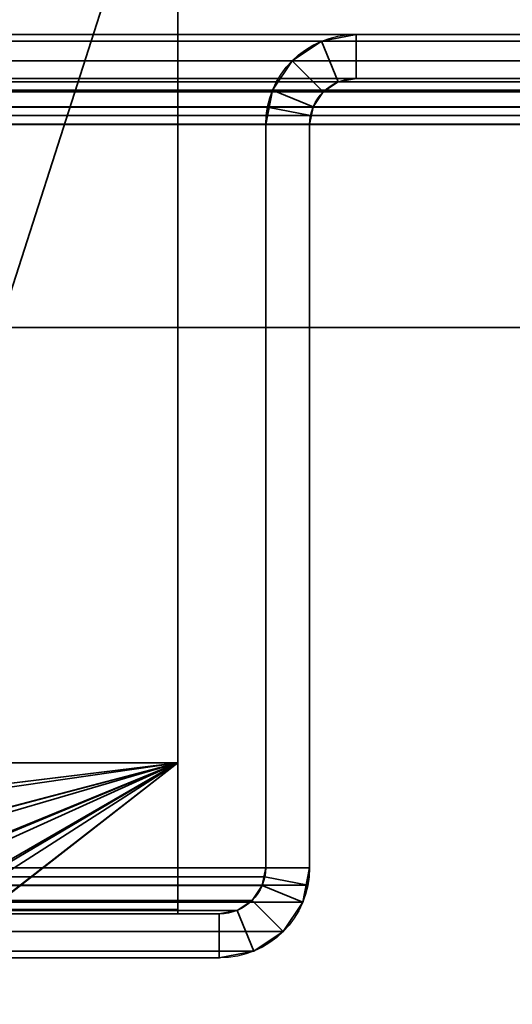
# Model space of a CAD drawing. Header units: millimetres. Extents: x -508 to 6708, y -115 to 193.
# Tile 628 of 656: x 1855 to 1871, y 47 to 81. Entities that reach past the tile are written whole.
import ezdxf

# ---------------------------------------------------------------- set-up
doc = ezdxf.new("R2010")
doc.units = ezdxf.units.MM
doc.layers.add('151', color=7, linetype='Continuous', true_color=0xffffff)

# ---------------------------------------------------------------- blocks, each defined once
blk = doc.blocks.new('UG_SURFACE_002')
at = {"layer": '151', "color": 252, "linetype": 'Continuous', "lineweight": 35}
for points in [[(2057.5, -10, 2215.25), (2057.5, 174.4, 2215.25), (942.5, 174.4, 2215.25), (942.5, -10, 2215.25)], [(1092.5, -10, 2065.25), (1092.5, 174.4, 2065.25), (1907.5, 174.4, 2065.25), (1907.5, -10, 2065.25)]]:
    blk.add_3dface(points, dxfattribs=at)
blk = doc.blocks.new('UG_SURFACE_148')
at = {"layer": '151', "color": 252, "linetype": 'Continuous', "lineweight": 35}
for points in [[(1886.92, 80, 2044.17), (1113.08, 80, 2044.17), (1111.901, 79.766, 2045.349), (1888.099, 79.766, 2045.349)], [(1133.92, 80, 2023.33), (1113.08, 80, 2044.17), (1886.92, 80, 2044.17), (1866.08, 80, 2023.33)], [(1864.901, 79.766, 2022.151), (1135.099, 79.766, 2022.151), (1133.92, 80, 2023.33), (1866.08, 80, 2023.33)], [(1866.08, 78.5, 2023.33), (1865.475, 78.38, 2022.725), (1864.901, 79.766, 2022.151), (1866.08, 80, 2023.33)], [(1866.08, 80, 2023.33), (1886.92, 80, 2044.17), (1886.92, 78.5, 2044.17), (1866.08, 78.5, 2023.33)], [(1888.099, 79.766, 2045.349), (1111.901, 79.766, 2045.349), (1110.902, 79.098, 2046.348), (1889.098, 79.098, 2046.348)], [(1863.902, 79.098, 2021.152), (1136.098, 79.098, 2021.152), (1135.099, 79.766, 2022.151), (1864.901, 79.766, 2022.151)], [(1865.475, 78.38, 2022.725), (1864.963, 78.037, 2022.213), (1863.902, 79.098, 2021.152), (1864.901, 79.766, 2022.151)], [(1889.098, 79.098, 2046.348), (1110.902, 79.098, 2046.348), (1110.234, 78.099, 2047.016), (1889.766, 78.099, 2047.016)], [(1863.234, 78.099, 2020.484), (1136.766, 78.099, 2020.484), (1136.098, 79.098, 2021.152), (1863.902, 79.098, 2021.152)], [(1863.234, 78.099, 2020.484), (1863.902, 79.098, 2021.152), (1864.963, 78.037, 2022.213), (1864.62, 77.525, 2021.87)], [(1888.037, 78.037, 2045.287), (1111.963, 78.037, 2045.287), (1112.475, 78.38, 2044.775), (1887.525, 78.38, 2044.775)], [(1887.525, 78.38, 2044.775), (1112.475, 78.38, 2044.775), (1113.08, 78.5, 2044.17), (1886.92, 78.5, 2044.17)], [(1133.92, 78.5, 2023.33), (1866.08, 78.5, 2023.33), (1886.92, 78.5, 2044.17), (1113.08, 78.5, 2044.17)], [(1866.08, 78.5, 2023.33), (1133.92, 78.5, 2023.33), (1134.525, 78.38, 2022.725), (1865.475, 78.38, 2022.725)], [(1865.475, 78.38, 2022.725), (1134.525, 78.38, 2022.725), (1135.037, 78.037, 2022.213), (1864.963, 78.037, 2022.213)], [(1889.941, 77.521, 2047.191), (1889.766, 78.099, 2047.016), (1110.234, 78.099, 2047.016), (1110.059, 77.521, 2047.191)], [(1888.38, 77.525, 2045.63), (1111.62, 77.525, 2045.63), (1111.963, 78.037, 2045.287), (1888.037, 78.037, 2045.287)], [(1864.963, 78.037, 2022.213), (1135.037, 78.037, 2022.213), (1135.38, 77.525, 2021.87), (1864.62, 77.525, 2021.87)], [(1136.941, 77.521, 2020.309), (1136.766, 78.099, 2020.484), (1863.234, 78.099, 2020.484)], [(1136.941, 77.521, 2020.309), (1863.234, 78.099, 2020.484), (1863.059, 77.521, 2020.309)], [(1863.059, 77.521, 2020.309), (1863.234, 78.099, 2020.484), (1864.62, 77.525, 2021.87), (1864.53, 77.228, 2021.78)], [(1110.059, 77.521, 2047.191), (1110, 76.92, 2047.25), (1890, 76.92, 2047.25)], [(1110.059, 77.521, 2047.191), (1890, 76.92, 2047.25), (1889.941, 77.521, 2047.191)], [(1111.53, 77.228, 2045.72), (1111.62, 77.525, 2045.63), (1888.38, 77.525, 2045.63), (1888.47, 77.228, 2045.72)], [(1864.53, 77.228, 2021.78), (1135.38, 77.525, 2021.87), (1135.47, 77.228, 2021.78)], [(1864.53, 77.228, 2021.78), (1864.62, 77.525, 2021.87), (1135.38, 77.525, 2021.87)], [(1863.059, 77.521, 2020.309), (1137, 76.92, 2020.25), (1136.941, 77.521, 2020.309)], [(1863.059, 77.521, 2020.309), (1863, 76.92, 2020.25), (1137, 76.92, 2020.25)], [(1863, 76.92, 2020.25), (1863.059, 77.521, 2020.309), (1864.53, 77.228, 2021.78), (1864.5, 76.92, 2021.75)], [(1110, 76.92, 2047.25), (1110, 70, 2047.25), (1890, 70, 2047.25), (1890, 76.92, 2047.25)], [(1888.5, 76.92, 2045.75), (1111.5, 76.92, 2045.75), (1111.53, 77.228, 2045.72)], [(1111.5, 76.92, 2045.75), (1888.5, 76.92, 2045.75), (1888.5, 70, 2045.75), (1111.5, 70, 2045.75)], [(1888.47, 77.228, 2045.72), (1888.5, 76.92, 2045.75), (1111.53, 77.228, 2045.72)], [(1135.47, 77.228, 2021.78), (1864.5, 76.92, 2021.75), (1864.53, 77.228, 2021.78)], [(1135.47, 77.228, 2021.78), (1135.5, 76.92, 2021.75), (1864.5, 76.92, 2021.75)], [(1135.5, 51.58, 2021.75), (1864.5, 51.58, 2021.75), (1864.5, 76.92, 2021.75), (1135.5, 76.92, 2021.75)], [(1137, 51.58, 2020.25), (1137, 76.92, 2020.25), (1863, 76.92, 2020.25), (1863, 51.58, 2020.25)], [(1864.5, 76.92, 2021.75), (1864.5, 51.58, 2021.75), (1863, 51.58, 2020.25), (1863, 76.92, 2020.25)], [(1111.5, 70, 2045.75), (1888.5, 70, 2045.75), (1890, 70, 2047.25), (1110, 70, 2047.25)], [(1864.5, 51.58, 2021.75), (1135.5, 51.58, 2021.75), (1135.559, 50.979, 2021.691)], [(1864.441, 50.979, 2021.691), (1864.5, 51.58, 2021.75), (1135.559, 50.979, 2021.691)], [(1137.03, 51.272, 2020.22), (1137, 51.58, 2020.25), (1863, 51.58, 2020.25)], [(1137.03, 51.272, 2020.22), (1863, 51.58, 2020.25), (1862.97, 51.272, 2020.22)], [(1864.5, 51.58, 2021.75), (1864.441, 50.979, 2021.691), (1862.97, 51.272, 2020.22), (1863, 51.58, 2020.25)], [(1862.97, 51.272, 2020.22), (1862.88, 50.975, 2020.13), (1137.12, 50.975, 2020.13), (1137.03, 51.272, 2020.22)], [(1864.441, 50.979, 2021.691), (1864.266, 50.401, 2021.516), (1862.88, 50.975, 2020.13), (1862.97, 51.272, 2020.22)], [(1135.559, 50.979, 2021.691), (1135.734, 50.401, 2021.516), (1864.266, 50.401, 2021.516), (1864.441, 50.979, 2021.691)], [(1862.537, 50.463, 2019.787), (1137.463, 50.463, 2019.787), (1137.12, 50.975, 2020.13), (1862.88, 50.975, 2020.13)], [(1864.266, 50.401, 2021.516), (1863.598, 49.402, 2020.848), (1862.537, 50.463, 2019.787), (1862.88, 50.975, 2020.13)], [(1864.266, 50.401, 2021.516), (1135.734, 50.401, 2021.516), (1136.402, 49.402, 2020.848), (1863.598, 49.402, 2020.848)], [(1862.025, 50.12, 2019.275), (1137.975, 50.12, 2019.275), (1137.463, 50.463, 2019.787), (1862.537, 50.463, 2019.787)], [(1862.025, 50.12, 2019.275), (1862.537, 50.463, 2019.787), (1863.598, 49.402, 2020.848), (1862.599, 48.734, 2019.849)], [(1861.42, 50, 2018.67), (1138.58, 50, 2018.67), (1137.975, 50.12, 2019.275), (1862.025, 50.12, 2019.275)], [(1861.42, 50, 2018.67), (1862.025, 50.12, 2019.275), (1862.599, 48.734, 2019.849), (1861.42, 48.5, 2018.67)], [(1148.92, 50, 2008.33), (1138.58, 50, 2018.67), (1861.42, 50, 2018.67), (1851.08, 50, 2008.33)], [(1851.08, 50, 2008.33), (1861.42, 50, 2018.67), (1861.42, 48.5, 2018.67), (1851.08, 48.5, 2008.33)], [(1863.598, 49.402, 2020.848), (1136.402, 49.402, 2020.848), (1137.401, 48.734, 2019.849), (1862.599, 48.734, 2019.849)], [(1862.599, 48.734, 2019.849), (1137.401, 48.734, 2019.849), (1138.58, 48.5, 2018.67), (1861.42, 48.5, 2018.67)], [(1148.92, 48.5, 2008.33), (1851.08, 48.5, 2008.33), (1861.42, 48.5, 2018.67), (1138.58, 48.5, 2018.67)]]:
    blk.add_3dface(points, dxfattribs=at)
blk = doc.blocks.new('UG_SURFACE_149')
at = {"layer": '151', "color": 252, "linetype": 'Continuous', "lineweight": 35}
for points in [[(1866.08, 80, 2023.33), (1866.08, 80, -7.75), (1864.901, 79.766, -7.75), (1864.901, 79.766, 2022.151)], [(1866.08, 78.5, -7.75), (1865.475, 78.38, -7.75), (1864.901, 79.766, -7.75), (1866.08, 80, -7.75)], [(1866.08, 80, 2023.33), (1864.901, 79.766, 2022.151), (1865.475, 78.38, 2022.725), (1866.08, 78.5, 2023.33)], [(1866.08, 80, 2023.33), (1886.92, 80, 2044.17), (1886.92, 80, -7.75), (1866.08, 80, -7.75)], [(1866.08, 80, -7.75), (1886.92, 80, -7.75), (1886.92, 78.5, -7.75), (1866.08, 78.5, -7.75)], [(1866.08, 78.5, 2023.33), (1886.92, 78.5, 2044.17), (1886.92, 80, 2044.17), (1866.08, 80, 2023.33)], [(1864.901, 79.766, 2022.151), (1864.901, 79.766, -7.75), (1863.902, 79.098, -7.75), (1863.902, 79.098, 2021.152)], [(1863.902, 79.098, -7.75), (1864.901, 79.766, -7.75), (1865.475, 78.38, -7.75), (1864.963, 78.037, -7.75)], [(1864.901, 79.766, 2022.151), (1863.902, 79.098, 2021.152), (1864.963, 78.037, 2022.213), (1865.475, 78.38, 2022.725)], [(1863.902, 79.098, 2021.152), (1863.902, 79.098, -7.75), (1863.234, 78.099, -7.75), (1863.234, 78.099, 2020.484)], [(1864.963, 78.037, -7.75), (1864.62, 77.525, -7.75), (1863.234, 78.099, -7.75), (1863.902, 79.098, -7.75)], [(1864.62, 77.525, 2021.87), (1864.963, 78.037, 2022.213), (1863.902, 79.098, 2021.152), (1863.234, 78.099, 2020.484)], [(1864.963, 78.037, 2022.213), (1864.963, 78.037, -7.75), (1865.475, 78.38, -7.75), (1865.475, 78.38, 2022.725)], [(1865.475, 78.38, 2022.725), (1865.475, 78.38, -7.75), (1866.08, 78.5, -7.75), (1866.08, 78.5, 2023.33)], [(1866.08, 78.5, 2023.33), (1866.08, 78.5, -7.75), (1886.92, 78.5, -7.75), (1886.92, 78.5, 2044.17)], [(1863.234, 78.099, -7.75), (1863, 76.92, -7.75), (1863, 76.92, 2020.25)], [(1863, 76.92, 2020.25), (1863.059, 77.521, 2020.309), (1863.234, 78.099, -7.75)], [(1863, 76.92, -7.75), (1863.234, 78.099, -7.75), (1864.62, 77.525, -7.75), (1864.5, 76.92, -7.75)], [(1863.059, 77.521, 2020.309), (1863.234, 78.099, 2020.484), (1863.234, 78.099, -7.75)], [(1864.53, 77.228, 2021.78), (1864.62, 77.525, 2021.87), (1863.234, 78.099, 2020.484), (1863.059, 77.521, 2020.309)], [(1864.62, 77.525, 2021.87), (1864.62, 77.525, -7.75), (1864.963, 78.037, -7.75), (1864.963, 78.037, 2022.213)], [(1864.5, 76.92, 2021.75), (1864.53, 77.228, 2021.78), (1863.059, 77.521, 2020.309), (1863, 76.92, 2020.25)], [(1864.53, 77.228, 2021.78), (1864.5, 76.92, -7.75), (1864.62, 77.525, -7.75)], [(1864.62, 77.525, -7.75), (1864.62, 77.525, 2021.87), (1864.53, 77.228, 2021.78)], [(1863, 51.58, 2020.25), (1863, 76.92, 2020.25), (1863, 76.92, -7.75), (1863, 51.58, -7.75)], [(1864.5, 76.92, -7.75), (1864.5, 51.58, -7.75), (1863, 51.58, -7.75), (1863, 76.92, -7.75)], [(1864.5, 51.58, 2021.75), (1864.5, 76.92, 2021.75), (1863, 76.92, 2020.25), (1863, 51.58, 2020.25)], [(1864.53, 77.228, 2021.78), (1864.5, 76.92, 2021.75), (1864.5, 76.92, -7.75)], [(1864.5, 51.58, 2021.75), (1864.5, 51.58, -7.75), (1864.5, 76.92, -7.75), (1864.5, 76.92, 2021.75)], [(1863, 51.58, -7.75), (1862.88, 50.975, -7.75), (1862.88, 50.975, 2020.13)], [(1862.88, 50.975, 2020.13), (1862.97, 51.272, 2020.22), (1863, 51.58, -7.75)], [(1864.5, 51.58, -7.75), (1864.266, 50.401, -7.75), (1862.88, 50.975, -7.75), (1863, 51.58, -7.75)], [(1862.97, 51.272, 2020.22), (1863, 51.58, 2020.25), (1863, 51.58, -7.75)], [(1863, 51.58, 2020.25), (1862.97, 51.272, 2020.22), (1864.441, 50.979, 2021.691), (1864.5, 51.58, 2021.75)], [(1864.5, 51.58, -7.75), (1864.441, 50.979, 2021.691), (1864.266, 50.401, 2021.516)], [(1864.266, 50.401, 2021.516), (1864.266, 50.401, -7.75), (1864.5, 51.58, -7.75)], [(1864.5, 51.58, -7.75), (1864.5, 51.58, 2021.75), (1864.441, 50.979, 2021.691)], [(1862.97, 51.272, 2020.22), (1862.88, 50.975, 2020.13), (1864.266, 50.401, 2021.516), (1864.441, 50.979, 2021.691)], [(1862.88, 50.975, 2020.13), (1862.88, 50.975, -7.75), (1862.537, 50.463, -7.75), (1862.537, 50.463, 2019.787)], [(1862.537, 50.463, -7.75), (1862.88, 50.975, -7.75), (1864.266, 50.401, -7.75), (1863.598, 49.402, -7.75)], [(1862.88, 50.975, 2020.13), (1862.537, 50.463, 2019.787), (1863.598, 49.402, 2020.848), (1864.266, 50.401, 2021.516)], [(1862.537, 50.463, 2019.787), (1862.537, 50.463, -7.75), (1862.025, 50.12, -7.75), (1862.025, 50.12, 2019.275)], [(1863.598, 49.402, -7.75), (1862.599, 48.734, -7.75), (1862.025, 50.12, -7.75), (1862.537, 50.463, -7.75)], [(1862.599, 48.734, 2019.849), (1863.598, 49.402, 2020.848), (1862.537, 50.463, 2019.787), (1862.025, 50.12, 2019.275)], [(1863.598, 49.402, 2020.848), (1863.598, 49.402, -7.75), (1864.266, 50.401, -7.75), (1864.266, 50.401, 2021.516)], [(1862.025, 50.12, 2019.275), (1862.025, 50.12, -7.75), (1861.42, 50, -7.75), (1861.42, 50, 2018.67)], [(1861.42, 50, -7.75), (1862.025, 50.12, -7.75), (1862.599, 48.734, -7.75), (1861.42, 48.5, -7.75)], [(1861.42, 48.5, 2018.67), (1862.599, 48.734, 2019.849), (1862.025, 50.12, 2019.275), (1861.42, 50, 2018.67)], [(1851.08, 50, 2008.33), (1861.42, 50, 2018.67), (1861.42, 50, -7.75), (1851.08, 50, -7.75)], [(1861.42, 48.5, -7.75), (1851.08, 48.5, -7.75), (1851.08, 50, -7.75), (1861.42, 50, -7.75)], [(1851.08, 48.5, 2008.33), (1861.42, 48.5, 2018.67), (1861.42, 50, 2018.67), (1851.08, 50, 2008.33)], [(1862.599, 48.734, 2019.849), (1862.599, 48.734, -7.75), (1863.598, 49.402, -7.75), (1863.598, 49.402, 2020.848)], [(1861.42, 48.5, 2018.67), (1861.42, 48.5, -7.75), (1862.599, 48.734, -7.75), (1862.599, 48.734, 2019.849)], [(1851.08, 48.5, 2008.33), (1851.08, 48.5, -7.75), (1861.42, 48.5, -7.75), (1861.42, 48.5, 2018.67)]]:
    blk.add_3dface(points, dxfattribs=at)
blk = doc.blocks.new('UG_SURFACE_164')
at = {"layer": '151', "color": 14, "linetype": 'Continuous', "lineweight": 35}
for points in [[(1860, 50.15, 2017.25), (1860, 55.15, 2017.25), (1140, 55.15, 2017.25), (1140, 50.15, 2017.25)], [(1860, 55.15, 2017.25), (1849.15, 55.15, 2006.4), (1150.85, 55.15, 2006.4), (1140, 55.15, 2017.25)], [(1849.414, 53.622, 2006.664), (1849.324, 53.842, 2006.574), (1849.15, 55.15, 2006.4), (1860, 55.15, 2017.25)], [(1850.136, 52.266, 2007.386), (1849.794, 52.695, 2007.044), (1849.414, 53.622, 2006.664), (1860, 55.15, 2017.25)], [(1851.232, 51.184, 2008.482), (1850.782, 51.454, 2008.032), (1850.136, 52.266, 2007.386), (1860, 55.15, 2017.25)], [(1860, 55.15, 2017.25), (1852.607, 50.417, 2009.857), (1852.471, 50.44, 2009.721), (1851.232, 51.184, 2008.482)], [(1860, 55.15, 2017.25), (1860, 50.15, 2017.25), (1854.15, 50.15, 2011.4), (1852.607, 50.417, 2009.857)], [(1854.15, 50.15, 2011.4), (1860, 50.15, 2017.25), (1140, 50.15, 2017.25), (1145.85, 50.15, 2011.4)]]:
    blk.add_3dface(points, dxfattribs=at)
blk = doc.blocks.new('UG_SURFACE_165')
at = {"layer": '151', "color": 7, "linetype": 'Continuous', "lineweight": 35}
for points in [[(1140, 50.15, 2017.25), (1140, 50, 2017.25), (1860, 50, 2017.25), (1860, 50.15, 2017.25)], [(1860, 50.15, 2017.25), (1854.15, 50.15, 2011.4), (1145.85, 50.15, 2011.4), (1140, 50.15, 2017.25)], [(1854.15, 50.15, 2011.4), (1860, 50.15, 2017.25), (1860, 50, 2017.25), (1854.15, 50, 2011.4)], [(1860, 50, 2017.25), (1140, 50, 2017.25), (1145.85, 50, 2011.4), (1854.15, 50, 2011.4)]]:
    blk.add_3dface(points, dxfattribs=at)
blk = doc.blocks.new('UG_SURFACE_166')
at = {"layer": '151', "color": 41, "linetype": 'Continuous', "lineweight": 35}
for points in [[(1860, 89, 2017.25), (1860, 55.15, 2017.25), (1849.15, 55.15, 2006.4), (1849.15, 173.15, 2006.4)], [(1860, 55.15, 2017.25), (1860, 89, 2017.25), (1140, 89, 2017.25), (1140, 55.15, 2017.25)], [(1849.15, 55.15, 2006.4), (1860, 55.15, 2017.25), (1140, 55.15, 2017.25), (1150.85, 55.15, 2006.4)]]:
    blk.add_3dface(points, dxfattribs=at)
blk = doc.blocks.new('UG_SURFACE_171')
at = {"layer": '151', "color": 14, "linetype": 'Continuous', "lineweight": 35}
for points in [[(1849.323, 53.846, 2006.573), (1849.15, 55.15, -4.75), (1849.406, 53.861, -4.75)], [(1849.323, 53.846, 2006.573), (1849.15, 55.15, 2006.4), (1849.15, 55.15, -4.75)], [(1860, 55.15, 2017.25), (1860, 55.15, -4.75), (1849.15, 55.15, -4.75), (1849.15, 55.15, 2006.4)], [(1849.406, 53.861, -4.75), (1849.15, 55.15, -4.75), (1860, 55.15, -4.75)], [(1860, 55.15, 2017.25), (1849.15, 55.15, 2006.4), (1849.323, 53.846, 2006.573), (1849.324, 53.845, 2006.573)], [(1849.324, 53.845, 2006.573), (1849.939, 52.49, 2007.189), (1860, 55.15, 2017.25)], [(1860, 55.15, -4.75), (1850.003, 52.529, -4.75), (1849.531, 53.237, -4.75), (1849.406, 53.861, -4.75)], [(1860, 55.15, 2017.25), (1849.939, 52.49, 2007.189), (1849.993, 52.372, 2007.242), (1850.971, 51.464, 2008.221)], [(1850.949, 51.391, -4.75), (1850.614, 51.614, -4.75), (1850.003, 52.529, -4.75), (1860, 55.15, -4.75)], [(1860, 55.15, -4.75), (1852.204, 50.552, -4.75), (1850.949, 51.391, -4.75)], [(1850.971, 51.464, 2008.221), (1851.689, 50.797, 2008.939), (1852.215, 50.659, 2009.465), (1860, 55.15, 2017.25)], [(1853.699, 50.24, -4.75), (1852.237, 50.531, -4.75), (1852.204, 50.552, -4.75), (1860, 55.15, -4.75)], [(1852.215, 50.659, 2009.465), (1853.699, 50.269, 2010.949), (1860, 55.15, 2017.25)], [(1860, 55.15, -4.75), (1860, 50.15, -4.75), (1854.15, 50.15, -4.75), (1853.699, 50.24, -4.75)], [(1853.699, 50.269, 2010.949), (1854.15, 50.15, 2011.4), (1860, 50.15, 2017.25), (1860, 55.15, 2017.25)], [(1860, 50.15, -4.75), (1860, 55.15, -4.75), (1860, 55.15, 2017.25), (1860, 50.15, 2017.25)], [(1849.406, 53.861, -4.75), (1849.324, 53.845, 2006.573), (1849.323, 53.846, 2006.573)], [(1849.324, 53.845, 2006.573), (1849.406, 53.861, -4.75), (1849.531, 53.237, -4.75)], [(1849.531, 53.237, -4.75), (1849.939, 52.49, 2007.189), (1849.324, 53.845, 2006.573)], [(1849.531, 53.237, -4.75), (1850.003, 52.529, -4.75), (1849.939, 52.49, 2007.189)], [(1849.993, 52.372, 2007.242), (1849.939, 52.49, 2007.189), (1850.003, 52.529, -4.75)], [(1849.993, 52.372, 2007.242), (1850.003, 52.529, -4.75), (1850.614, 51.614, -4.75)], [(1850.614, 51.614, -4.75), (1850.971, 51.464, 2008.221), (1849.993, 52.372, 2007.242)], [(1850.614, 51.614, -4.75), (1850.949, 51.391, -4.75), (1850.971, 51.464, 2008.221)], [(1851.689, 50.797, 2008.939), (1850.971, 51.464, 2008.221), (1850.949, 51.391, -4.75)], [(1851.689, 50.797, 2008.939), (1850.949, 51.391, -4.75), (1852.204, 50.552, -4.75)], [(1852.204, 50.552, -4.75), (1852.215, 50.659, 2009.465), (1851.689, 50.797, 2008.939)], [(1852.215, 50.659, 2009.465), (1852.204, 50.552, -4.75), (1852.237, 50.531, -4.75)], [(1853.699, 50.24, -4.75), (1853.699, 50.269, 2010.949), (1852.215, 50.659, 2009.465)], [(1852.215, 50.659, 2009.465), (1852.237, 50.531, -4.75), (1853.699, 50.24, -4.75)], [(1854.15, 50.15, -4.75), (1854.15, 50.15, 2011.4), (1853.699, 50.269, 2010.949)], [(1853.699, 50.269, 2010.949), (1853.699, 50.24, -4.75), (1854.15, 50.15, -4.75)], [(1854.15, 50.15, 2011.4), (1854.15, 50.15, -4.75), (1860, 50.15, -4.75), (1860, 50.15, 2017.25)]]:
    blk.add_3dface(points, dxfattribs=at)
blk = doc.blocks.new('UG_SURFACE_172')
at = {"layer": '151', "color": 7, "linetype": 'Continuous', "lineweight": 35}
for points in [[(1860, 50.15, 2017.25), (1860, 50.15, -4.75), (1854.15, 50.15, -4.75), (1854.15, 50.15, 2011.4)], [(1860, 50.15, -4.75), (1860, 50, -4.75), (1854.15, 50, -4.75), (1854.15, 50.15, -4.75)], [(1854.15, 50, 2011.4), (1860, 50, 2017.25), (1860, 50.15, 2017.25), (1854.15, 50.15, 2011.4)], [(1860, 50.15, 2017.25), (1860, 50, 2017.25), (1860, 50, -4.75), (1860, 50.15, -4.75)], [(1860, 50, 2017.25), (1854.15, 50, 2011.4), (1854.15, 50, -4.75), (1860, 50, -4.75)]]:
    blk.add_3dface(points, dxfattribs=at)
blk = doc.blocks.new('UG_SURFACE_175')
at = {"layer": '151', "color": 41, "linetype": 'Continuous', "lineweight": 35}
for points in [[(1860, 89, -4.75), (1860, 55.15, -4.75), (1849.15, 55.15, -4.75), (1849.15, 173.15, -4.75)], [(1861, 147.3, 2018.25), (1861, 173.15, 2018.25), (1849.15, 173.15, 2006.4), (1849.15, 55.15, 2006.4)], [(1860, 89, 2017.25), (1861, 147.3, 2018.25), (1849.15, 55.15, 2006.4)], [(1849.15, 55.15, 2006.4), (1860, 55.15, 2017.25), (1860, 89, 2017.25)], [(1860, 55.15, -4.75), (1860, 89, -4.75), (1860, 89, 2017.25), (1860, 55.15, 2017.25)], [(1849.15, 55.15, 2006.4), (1849.15, 55.15, -4.75), (1860, 55.15, -4.75), (1860, 55.15, 2017.25)]]:
    blk.add_3dface(points, dxfattribs=at)

msp = doc.modelspace()

# ---------------------------------------------------------------- linework, layer by layer
at = {"layer": '151', "color": 253, "linetype": 'Continuous', "lineweight": -3}
for p, q in [((1860, 55.15, 2017.25), (1860, 89, 2017.25)), ((1860, 89, -4.75), (1860, 55.15, -4.75)), ((1860, 55.15, 2017.25), (1860, 89, 2017.25)), ((1886.92, 80, 2044.17), (1113.08, 80, 2044.17)), ((1866.08, 80, 2023.33), (1133.92, 80, 2023.33)), ((1866.08, 80, -7.75), (1886.92, 80, -7.75)), ((1866.08, 80, -7.75), (1866.08, 80, 2023.33)), ((1866.08, 80, 2023.33), (1886.92, 80, 2044.17)), ((1866.08, 80, 2023.33), (1886.92, 80, 2044.17)), ((1886.92, 78.5, 2044.17), (1113.08, 78.5, 2044.17)), ((1866.08, 78.5, 2023.33), (1133.92, 78.5, 2023.33)), ((1866.08, 78.5, -7.75), (1886.92, 78.5, -7.75)), ((1866.08, 78.5, -7.75), (1866.08, 78.5, 2023.33)), ((1866.08, 78.5, 2023.33), (1886.92, 78.5, 2044.17)), ((1866.08, 78.5, 2023.33), (1886.92, 78.5, 2044.17)), ((1890, 76.92, 2047.25), (1110, 76.92, 2047.25)), ((1888.5, 76.92, 2045.75), (1111.5, 76.92, 2045.75)), ((1864.5, 76.92, 2021.75), (1135.5, 76.92, 2021.75)), ((1863, 76.92, 2020.25), (1137, 76.92, 2020.25)), ((1863, 51.58, -7.75), (1863, 76.92, -7.75)), ((1863, 51.58, 2020.25), (1863, 76.92, 2020.25)), ((1863, 76.92, -7.75), (1863, 76.92, 2020.25)), ((1863, 51.58, 2020.25), (1863, 76.92, 2020.25)), ((1864.5, 51.58, 2021.75), (1864.5, 76.92, 2021.75)), ((1864.5, 51.58, -7.75), (1864.5, 76.92, -7.75)), ((1864.5, 76.92, -7.75), (1864.5, 76.92, 2021.75)), ((1864.5, 51.58, 2021.75), (1864.5, 76.92, 2021.75)), ((1890, 70, 2047.25), (1110, 70, 2047.25)), ((1888.5, 70, 2045.75), (1111.5, 70, 2045.75)), ((1140, 55.15, 2017.25), (1860, 55.15, 2017.25)), ((1860, 55.15, 2017.25), (1140, 55.15, 2017.25)), ((1849.15, 55.15, 2006.4), (1860, 55.15, 2017.25)), ((1860, 55.15, -4.75), (1849.15, 55.15, -4.75)), ((1860, 55.15, 2017.25), (1849.15, 55.15, 2006.4)), ((1849.15, 55.15, -4.75), (1860, 55.15, -4.75)), ((1849.15, 55.15, 2006.4), (1860, 55.15, 2017.25)), ((1860, 55.15, 2017.25), (1849.15, 55.15, 2006.4)), ((1860, 55.15, -4.75), (1860, 55.15, 2017.25)), ((1860, 50.15, 2017.25), (1860, 55.15, 2017.25)), ((1860, 55.15, 2017.25), (1860, 55.15, -4.75)), ((1860, 55.15, -4.75), (1860, 50.15, -4.75)), ((1860, 50.15, 2017.25), (1860, 55.15, 2017.25)), ((1864.5, 51.58, 2021.75), (1135.5, 51.58, 2021.75)), ((1863, 51.58, 2020.25), (1137, 51.58, 2020.25)), ((1863, 51.58, -7.75), (1863, 51.58, 2020.25)), ((1864.5, 51.58, -7.75), (1864.5, 51.58, 2021.75)), ((1860, 50.15, 2017.25), (1140, 50.15, 2017.25)), ((1140, 50.15, 2017.25), (1860, 50.15, 2017.25)), ((1860, 50.15, -4.75), (1854.15, 50.15, -4.75)), ((1854.15, 50.15, 2011.4), (1860, 50.15, 2017.25)), ((1854.15, 50.15, 2011.4), (1860, 50.15, 2017.25)), ((1860, 50.15, 2017.25), (1854.15, 50.15, 2011.4)), ((1854.15, 50.15, -4.75), (1860, 50.15, -4.75)), ((1860, 50.15, 2017.25), (1854.15, 50.15, 2011.4)), ((1860, 50, 2017.25), (1860, 50.15, 2017.25)), ((1860, 50.15, -4.75), (1860, 50.15, 2017.25)), ((1860, 50.15, 2017.25), (1860, 50.15, -4.75)), ((1860, 50.15, -4.75), (1860, 50, -4.75)), ((1860, 50, 2017.25), (1860, 50.15, 2017.25)), ((1861.42, 50, 2018.67), (1138.58, 50, 2018.67)), ((1860, 50, 2017.25), (1140, 50, 2017.25)), ((1851.08, 50, -7.75), (1861.42, 50, -7.75)), ((1851.08, 50, 2008.33), (1861.42, 50, 2018.67)), ((1851.08, 50, 2008.33), (1861.42, 50, 2018.67)), ((1860, 50, 2017.25), (1854.15, 50, 2011.4)), ((1860, 50, -4.75), (1854.15, 50, -4.75)), ((1854.15, 50, 2011.4), (1860, 50, 2017.25)), ((1860, 50, -4.75), (1860, 50, 2017.25)), ((1861.42, 50, -7.75), (1861.42, 50, 2018.67)), ((1861.42, 48.5, 2018.67), (1138.58, 48.5, 2018.67)), ((1851.08, 48.5, 2008.33), (1861.42, 48.5, 2018.67)), ((1851.08, 48.5, 2008.33), (1861.42, 48.5, 2018.67)), ((1851.08, 48.5, -7.75), (1861.42, 48.5, -7.75)), ((1861.42, 48.5, -7.75), (1861.42, 48.5, 2018.67))]:
    msp.add_line(p, q, dxfattribs=at)
at = {"layer": '151', "color": 253, "linetype": 'Continuous', "lineweight": -3, "extrusion": (0, 0, -1)}
for centre, radius, start, end in [((-1866.08, 76.92, 7.75), 3.08, 0, 90), ((-1866.08, 76.92, 7.75), 1.58, 0, 90), ((-1861.42, 51.58, 7.75), 1.58, 180, 270), ((-1861.42, 51.58, 7.75), 3.08, 180, 270)]:
    msp.add_arc(centre, radius, start, end, dxfattribs=at)
at = {"layer": '151', "color": 253, "linetype": 'Continuous', "lineweight": -3, "extrusion": (0.707107, 6.12323e-17, -0.707107)}
for centre, major_axis, start_param, end_param in [((1866.08, 76.92, 2023.33), (-3.08, 0, -3.08), 0, 1.570796), ((1866.08, 76.92, 2023.33), (3.08, 0, 3.08), 3.141593, 4.712389), ((1866.08, 76.92, 2023.33), (1.58, 0, 1.58), 3.141593, 4.712389), ((1866.08, 76.92, 2023.33), (-1.58, 0, -1.58), 0, 1.570796), ((1861.42, 51.58, 2018.67), (-3.08, 0, -3.08), 3.141593, 4.712389), ((1861.42, 51.58, 2018.67), (-1.58, 0, -1.58), 3.141593, 4.712389), ((1861.42, 51.58, 2018.67), (1.58, 0, 1.58), 0, 1.570796), ((1861.42, 51.58, 2018.67), (3.08, 0, 3.08), 0, 1.570796)]:
    msp.add_ellipse(centre, major_axis=major_axis, ratio=0.707107, start_param=start_param, end_param=end_param, dxfattribs=at)

# ---------------------------------------------------------------- block references
at = {"layer": '151', "color": 253, "linetype": 'Continuous', "lineweight": -3}
for name in ['UG_SURFACE_165', 'UG_SURFACE_172', 'UG_SURFACE_002', 'UG_SURFACE_166', 'UG_SURFACE_175', 'UG_SURFACE_148', 'UG_SURFACE_149', 'UG_SURFACE_164', 'UG_SURFACE_171']:
    msp.add_blockref(name, (0, 0), dxfattribs=at)

doc.saveas('drawing.dxf')
